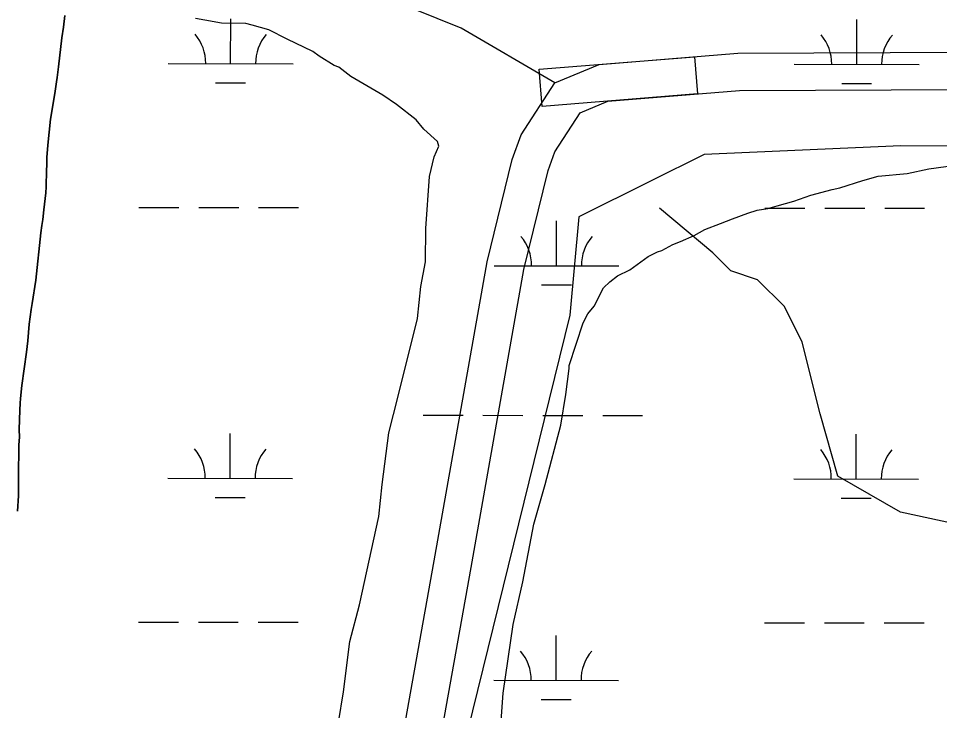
# Model space of a CAD drawing. Extents: x 3148686 to 3186545, y 916144 to 941516.
# Drawn here: x 3168357 to 3169095, y 938679 to 939234 of the extents above; entities that cross this region are included whole.
import ezdxf

# ---------------------------------------------------------------- set-up
doc = ezdxf.new("R2010")
doc.units = 0
for name, color, linetype in [('V-ROAD-CNTR', 7, 'Continuous'), ('V-SITE-VEGE', 7, 'Continuous'), ('V-TOPO-SHOR', 7, 'Continuous'), ('V-WETL-SWMP', 7, 'Continuous')]:
    doc.layers.add(name, color=color, linetype=linetype)

msp = doc.modelspace()

# ---------------------------------------------------------------- linework, layer by layer
at = {"layer": 'V-ROAD-CNTR'}
for points in [[(3168786.76, 939182.27), (3168711.65, 939226.02), (3168597.45, 939272.4), (3168476.92, 939320.22)], [(3168361.19, 937549.51), (3168395.51, 937621.05), (3168477.73, 937749.57), (3168501.37, 937794.84), (3168548.94, 937969.51), (3168590.02, 938223.13), (3168635.52, 938493.7), (3168690.08, 938798.68), (3168732.53, 939038.57), (3168752.54, 939120.77), (3168759.83, 939140.38), (3168786.76, 939182.27), (3168822.15, 939196.99), (3168933.51, 939206.01), (3169360.78, 939207.92)], [(3168388.96, 937538.04), (3168421.76, 937606.42), (3168503.71, 937734.51), (3168529.47, 937783.82), (3168578.31, 937963.16), (3168619.62, 938218.24), (3168665.08, 938488.57), (3168719.61, 938793.42), (3168761.91, 939032.4), (3168781.28, 939111.97), (3168786.82, 939126.89), (3168806.93, 939158.17), (3168829.3, 939167.47), (3168934.79, 939176.02), (3169360.76, 939177.92)]]:
    msp.add_lwpolyline(points, dxfattribs=at)
msp.add_lwpolyline([(3168774.12, 939193.1), (3168898.71, 939203.2), (3168901.14, 939173.29), (3168776.54, 939163.2)], close=True, dxfattribs=at)
at = {"layer": 'V-SITE-VEGE'}
for p, q in [((3168393.79, 939236.12), (3168392.86, 939226.93)), ((3168506.06, 939232.6), (3168498.72, 939233.9)), ((3168519.51, 939230.02), (3168506.06, 939232.6)), ((3168539.12, 939229.83), (3168519.51, 939230.02)), ((3168544.01, 939228.55), (3168539.12, 939229.83)), ((3168392.86, 939226.93), (3168391.56, 939218.27)), ((3168557.45, 939224.74), (3168544.01, 939228.55)), ((3168572.08, 939217.25), (3168557.45, 939224.74)), ((3168391.56, 939218.27), (3168388.9, 939195.02)), ((3168592.81, 939207.24), (3168572.08, 939217.25)), ((3168597.68, 939203.52), (3168592.81, 939207.24)), ((3168609.86, 939196.05), (3168597.68, 939203.52)), ((3168388.9, 939195.02), (3168387.78, 939186.54)), ((3168613.52, 939194.79), (3168609.86, 939196.05)), ((3168623.25, 939187.34), (3168613.52, 939194.79)), ((3168387.78, 939186.54), (3168387.12, 939182.93)), ((3168648.84, 939172.39), (3168623.25, 939187.34)), ((3168387.12, 939182.93), (3168385.84, 939173.56)), ((3168385.84, 939173.56), (3168382.4, 939152.99)), ((3168659.79, 939164.93), (3168648.84, 939172.39)), ((3168675.6, 939152.52), (3168659.79, 939164.93)), ((3168382.4, 939152.99), (3168380.23, 939132.09)), ((3168681.66, 939145.11), (3168675.6, 939152.52)), ((3168692.59, 939135.2), (3168681.66, 939145.11)), ((3168693.78, 939131.51), (3168692.59, 939135.2)), ((3168380.23, 939132.09), (3168379.5, 939122.18)), ((3168690.02, 939122.97), (3168693.78, 939131.51)), ((3168379.5, 939122.18), (3168379.42, 939116.07)), ((3168686.19, 939107.08), (3168690.02, 939122.97)), ((3168379.13, 939112.1), (3168378.81, 939098.78)), ((3168379.42, 939116.07), (3168379.13, 939112.1)), ((3168683.33, 939065.45), (3168686.19, 939107.08)), ((3168378.81, 939098.78), (3168378.54, 939093.92)), ((3168378.54, 939093.92), (3168377.14, 939080.41)), ((3168377.14, 939080.41), (3168376.19, 939072.48)), ((3168375.37, 939067.79), (3168374.57, 939061.83)), ((3168376.19, 939072.48), (3168375.37, 939067.79)), ((3168374.57, 939061.83), (3168370.53, 939023.81)), ((3168683.07, 939038.49), (3168683.33, 939065.45)), ((3168679.2, 939018.93), (3168683.07, 939038.49)), ((3168370.53, 939023.81), (3168367.79, 939005.06)), ((3168676.5, 938993.22), (3168679.2, 939018.93)), ((3168367.79, 939005.06), (3168366.79, 939000.36)), ((3168366.79, 939000.36), (3168365.37, 938988.47)), ((3168365.37, 938988.47), (3168364.33, 938975.13)), ((3168661.19, 938930.88), (3168676.5, 938993.22)), ((3168364.33, 938975.13), (3168363.22, 938966.12)), ((3168363.22, 938966.12), (3168359.35, 938939.43)), ((3168359.35, 938939.43), (3168358.27, 938928.98)), ((3168358.27, 938928.98), (3168358.15, 938925.2)), ((3168653.55, 938901.54), (3168661.19, 938930.88)), ((3168358.15, 938925.2), (3168357.7, 938919.62)), ((3168357.7, 938919.62), (3168357.42, 938904.14)), ((3168357.53, 938897.85), (3168357.09, 938891.9)), ((3168357.42, 938904.14), (3168357.53, 938897.85)), ((3168648.24, 938859.93), (3168653.55, 938901.54)), ((3168357.09, 938891.9), (3168356.98, 938887.58)), ((3168356.98, 938887.58), (3168356.74, 938869.77)), ((3168356.74, 938869.77), (3168356.69, 938850.88)), ((3168645.54, 938834.23), (3168648.24, 938859.93)), ((3168356.69, 938850.88), (3168356, 938838.46)), ((3168630.15, 938763.31), (3168645.54, 938834.23)), ((3168622.51, 938733.97), (3168630.15, 938763.31)), ((3168617.21, 938693.59), (3168622.51, 938733.97)), ((3168613.3, 938669.12), (3168617.21, 938693.59))]:
    msp.add_line(p, q, dxfattribs=at)
msp.add_lwpolyline([(3168742.59, 938655.73), (3168745.4, 938692.47), (3168753.28, 938747.53), (3168760.97, 938781.77), (3168770, 938828.24), (3168778.89, 938860.01), (3168791.61, 938907.68), (3168795.52, 938932.15), (3168798.18, 938952.95), (3168798.2, 938955.4), (3168809.56, 938989.6), (3168813.31, 938996.92), (3168818.27, 939003), (3168825.77, 939017.63), (3168830.72, 939022.48), (3168836.89, 939027.32), (3168846.74, 939032.13), (3168861.55, 939043.01), (3168868.94, 939046.61), (3168872.62, 939047.8), (3168881.25, 939052.62), (3168887.4, 939055.01), (3168898.47, 939059.81), (3168907.1, 939064.62), (3168919.4, 939069.4), (3168929.23, 939072.98), (3168941.53, 939077.76), (3168948.91, 939080.14), (3168957.5, 939081.28), (3168964.87, 939083.66), (3168978.39, 939087.21), (3168991.91, 939091.98), (3169009.11, 939096.71), (3169015.25, 939097.88), (3169033.69, 939103.82), (3169045.98, 939107.38), (3169069.28, 939109.6), (3169086.47, 939113.11), (3169119.6, 939117.69)], dxfattribs=at)
at = {"layer": 'V-TOPO-SHOR'}
for points in [[(3168375.37, 939067.79), (3168376.19, 939072.48), (3168377.14, 939080.41), (3168378.54, 939093.92), (3168378.81, 939098.78), (3168379.13, 939112.1), (3168379.42, 939116.07), (3168379.5, 939122.18), (3168380.23, 939132.09), (3168382.4, 939152.99), (3168385.84, 939173.56), (3168387.12, 939182.93), (3168387.78, 939186.54), (3168388.9, 939195.02), (3168391.56, 939218.27), (3168392.86, 939226.93), (3168393.79, 939236.12)], [(3169988.65, 939130.67), (3169064.1, 939131.64), (3168906.42, 939124.64), (3168863.4, 939103.19), (3168806.03, 939074.58), (3168798.78, 938995.75), (3168712.41, 938644.66), (3168669.05, 938307.85), (3168640.16, 938100.04), (3168640.12, 938057.03), (3168604.07, 937856.39), (3168532.27, 937734.63), (3168460.46, 937605.7), (3168438.89, 937541.22)], [(3169164.11, 938816.19), (3169063.79, 938837.8), (3169013.66, 938866.52), (3168999.37, 938916.7), (3168985.1, 938974.05), (3168970.8, 939002.74), (3168949.32, 939024.26), (3168927.82, 939031.45), (3168913.51, 939045.8), (3168870.54, 939081.68)], [(3168356, 938838.46), (3168356.69, 938850.88), (3168356.74, 938869.77), (3168356.98, 938887.58), (3168357.09, 938891.9), (3168357.53, 938897.85), (3168357.42, 938904.14), (3168357.7, 938919.62), (3168358.15, 938925.2), (3168358.27, 938928.98), (3168359.35, 938939.43), (3168363.22, 938966.12), (3168364.33, 938975.13), (3168365.37, 938988.47), (3168366.79, 939000.36), (3168367.79, 939005.06), (3168370.53, 939023.81), (3168374.57, 939061.83), (3168375.37, 939067.79)]]:
    msp.add_lwpolyline(points, dxfattribs=at)
at = {"layer": 'V-WETL-SWMP'}
for p, q in [((3168393.79, 939236.12), (3168392.86, 939226.93)), ((3168393.79, 939236.12), (3168392.86, 939226.93)), ((3168526.82, 939197.61), (3168526.85, 939233.61)), ((3169028.72, 939197.08), (3169028.76, 939233.08)), ((3168392.86, 939226.93), (3168391.56, 939218.27)), ((3168392.86, 939226.93), (3168391.56, 939218.27)), ((3168391.56, 939218.27), (3168388.9, 939195.02)), ((3168391.56, 939218.27), (3168388.9, 939195.02)), ((3168388.9, 939195.02), (3168387.78, 939186.54)), ((3168388.9, 939195.02), (3168387.78, 939186.54)), ((3168476.82, 939197.66), (3168576.82, 939197.55)), ((3168978.72, 939197.13), (3169078.72, 939197.03)), ((3168387.78, 939186.54), (3168387.12, 939182.93)), ((3168387.78, 939186.54), (3168387.12, 939182.93)), ((3168387.12, 939182.93), (3168385.84, 939173.56)), ((3168387.12, 939182.93), (3168385.84, 939173.56)), ((3168514.8, 939182.19), (3168538.8, 939182.16)), ((3169016.71, 939181.66), (3169040.71, 939181.64)), ((3168385.84, 939173.56), (3168382.4, 939152.99)), ((3168385.84, 939173.56), (3168382.4, 939152.99)), ((3168382.4, 939152.99), (3168380.23, 939132.09)), ((3168382.4, 939152.99), (3168380.23, 939132.09)), ((3168380.23, 939132.09), (3168379.5, 939122.18)), ((3168380.23, 939132.09), (3168379.5, 939122.18)), ((3168379.5, 939122.18), (3168379.42, 939116.07)), ((3168379.5, 939122.18), (3168379.42, 939116.07)), ((3168379.13, 939112.1), (3168378.81, 939098.79)), ((3168379.13, 939112.1), (3168378.81, 939098.79)), ((3168379.42, 939116.07), (3168379.13, 939112.1)), ((3168379.42, 939116.07), (3168379.13, 939112.1)), ((3168378.81, 939098.79), (3168378.53, 939093.92)), ((3168378.81, 939098.79), (3168378.53, 939093.92)), ((3168378.53, 939093.92), (3168377.14, 939080.41)), ((3168378.53, 939093.92), (3168377.14, 939080.41)), ((3168453.29, 939082.25), (3168485.29, 939082.22)), ((3168501.29, 939082.2), (3168533.29, 939082.17)), ((3168549.29, 939082.15), (3168581.29, 939082.12)), ((3168377.14, 939080.41), (3168376.19, 939072.48)), ((3168377.14, 939080.41), (3168376.19, 939072.48)), ((3168955.19, 939081.72), (3168987.19, 939081.69)), ((3169003.19, 939081.67), (3169035.19, 939081.64)), ((3169051.19, 939081.62), (3169083.19, 939081.59)), ((3168375.37, 939067.79), (3168374.57, 939061.84)), ((3168375.37, 939067.79), (3168374.57, 939061.84)), ((3168376.19, 939072.48), (3168375.37, 939067.79)), ((3168376.19, 939072.48), (3168375.37, 939067.79)), ((3168788.08, 939035.47), (3168788.12, 939071.47)), ((3168374.57, 939061.84), (3168370.53, 939023.81)), ((3168374.57, 939061.84), (3168370.53, 939023.81)), ((3168738.08, 939035.52), (3168838.08, 939035.42)), ((3168370.53, 939023.81), (3168367.79, 939005.06)), ((3168370.53, 939023.81), (3168367.79, 939005.06)), ((3168776.06, 939020.05), (3168800.06, 939020.03)), ((3168367.79, 939005.06), (3168366.79, 939000.36)), ((3168367.79, 939005.06), (3168366.79, 939000.36)), ((3168366.79, 939000.36), (3168365.37, 938988.46)), ((3168366.79, 939000.36), (3168365.37, 938988.46)), ((3168365.37, 938988.46), (3168364.33, 938975.13)), ((3168365.37, 938988.46), (3168364.33, 938975.13)), ((3168364.33, 938975.13), (3168363.22, 938966.12)), ((3168364.33, 938975.13), (3168363.22, 938966.12)), ((3168363.22, 938966.12), (3168359.35, 938939.43)), ((3168363.22, 938966.12), (3168359.35, 938939.43)), ((3168359.35, 938939.43), (3168358.27, 938928.98)), ((3168359.35, 938939.43), (3168358.27, 938928.98)), ((3168358.27, 938928.98), (3168358.15, 938925.2)), ((3168358.27, 938928.98), (3168358.15, 938925.2)), ((3168358.15, 938925.2), (3168357.7, 938919.62)), ((3168358.15, 938925.2), (3168357.7, 938919.62)), ((3168357.7, 938919.62), (3168357.42, 938904.14)), ((3168357.7, 938919.62), (3168357.42, 938904.14)), ((3168681.11, 938915.51), (3168713.11, 938915.48)), ((3168729.11, 938915.46), (3168761.11, 938915.43)), ((3168777.11, 938915.41), (3168809.11, 938915.38)), ((3168825.11, 938915.36), (3168857.11, 938915.33)), ((3168357.53, 938897.85), (3168357.09, 938891.9)), ((3168357.53, 938897.85), (3168357.09, 938891.9)), ((3168357.42, 938904.14), (3168357.53, 938897.85)), ((3168357.42, 938904.14), (3168357.53, 938897.85)), ((3168526.47, 938864.93), (3168526.5, 938900.93)), ((3169028.37, 938864.4), (3169028.41, 938900.4)), ((3168357.09, 938891.9), (3168356.98, 938887.58)), ((3168357.09, 938891.9), (3168356.98, 938887.58)), ((3168356.98, 938887.58), (3168356.74, 938869.77)), ((3168356.98, 938887.58), (3168356.74, 938869.77)), ((3168356.74, 938869.77), (3168356.69, 938850.88)), ((3168356.74, 938869.77), (3168356.69, 938850.88)), ((3168476.47, 938864.99), (3168576.46, 938864.88)), ((3168978.37, 938864.46), (3169078.37, 938864.35)), ((3168356.69, 938850.88), (3168356, 938838.46)), ((3168356.69, 938850.88), (3168356, 938838.46)), ((3168514.45, 938849.51), (3168538.45, 938849.49)), ((3169016.36, 938848.99), (3169040.36, 938848.96)), ((3168452.94, 938749.58), (3168484.94, 938749.54)), ((3168500.94, 938749.53), (3168532.94, 938749.49)), ((3168548.94, 938749.48), (3168580.94, 938749.44)), ((3168954.84, 938749.05), (3168986.84, 938749.02)), ((3169002.84, 938749), (3169034.84, 938748.97)), ((3169050.84, 938748.95), (3169082.84, 938748.91)), ((3168787.73, 938702.8), (3168787.77, 938738.8)), ((3168737.73, 938702.85), (3168837.73, 938702.74)), ((3168775.71, 938687.38), (3168799.71, 938687.35))]:
    msp.add_line(p, q, dxfattribs=at)
for centre, start, end in [((3168471.57, 939198.14), 359.16781, 40.71147), ((3168582.06, 939198.02), 139.1678, 180.71146), ((3168973.48, 939197.61), 359.16781, 40.71147), ((3169083.97, 939197.5), 139.1678, 180.71146), ((3168732.84, 939036), 359.16781, 40.71147), ((3168843.32, 939035.89), 139.1678, 180.71146), ((3168471.22, 938865.47), 359.16781, 40.71147), ((3168581.71, 938865.35), 139.1678, 180.71146), ((3168973.13, 938864.94), 359.16781, 40.71147), ((3169083.62, 938864.82), 139.1678, 180.71146), ((3168732.49, 938703.33), 359.16781, 40.71147), ((3168842.97, 938703.21), 139.1678, 180.71146)]:
    msp.add_arc(centre, 35.25, start, end, dxfattribs=at)

doc.saveas('drawing.dxf')
